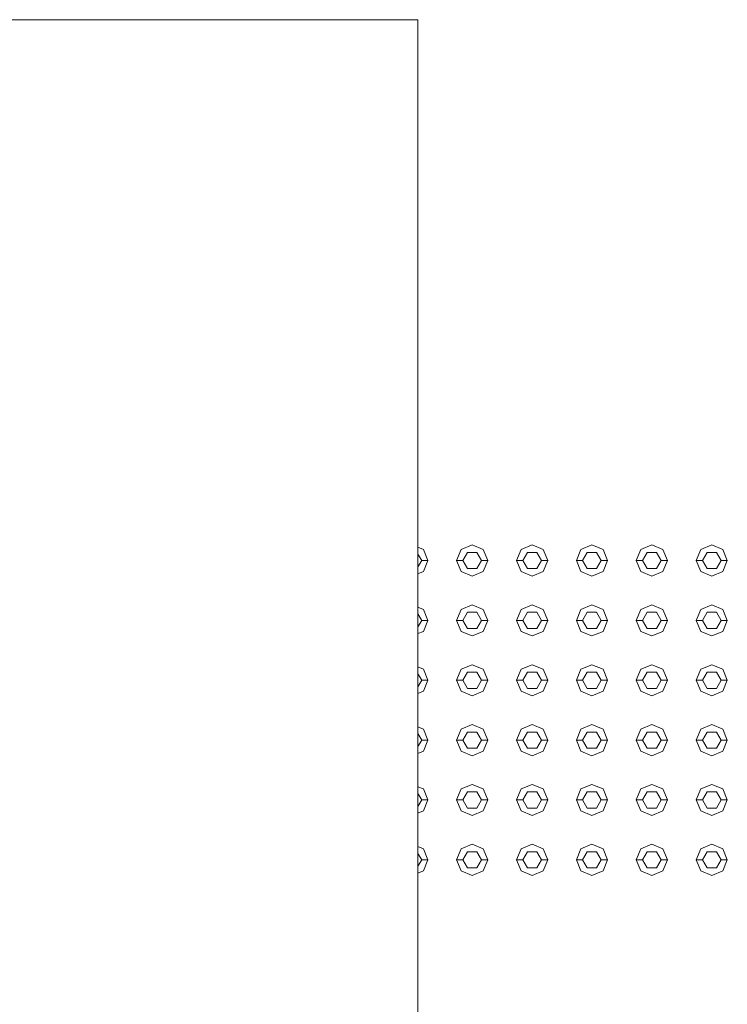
# Model space of a CAD drawing. Header units: millimetres. Extents: x 2 to 902, y -447 to 199.
# Tile 747 of 1056: x 25.38 to 26.51, y 176.05 to 177.63. Entities that reach past the tile are written whole.
import ezdxf

# ---------------------------------------------------------------- set-up
doc = ezdxf.new("R2010")
doc.units = ezdxf.units.MM
doc.header["$MEASUREMENT"] = 0
doc.layers.add('IFC-Elemento construtivo genérico-Contorno', color=253, linetype='Continuous', lineweight=5)
doc.layers.add('IFC-Laje-Contorno', color=134, linetype='Continuous', lineweight=5)

msp = doc.modelspace()

# ---------------------------------------------------------------- linework, layer by layer
at = {"layer": 'IFC-Elemento construtivo genérico-Contorno', "color": 7, "lineweight": 5}
for p, q in [((26.087, 176.7755), (26.1047, 176.7828)), ((26.087, 176.7755), (26.1047, 176.7828)), ((26.1047, 176.7828), (26.1224, 176.7755)), ((26.1047, 176.7828), (26.1224, 176.7755)), ((26.183, 176.7755), (26.2007, 176.7828)), ((26.183, 176.7755), (26.2007, 176.7828)), ((26.2007, 176.7828), (26.2184, 176.7755)), ((26.2007, 176.7828), (26.2184, 176.7755)), ((26.279, 176.7755), (26.2967, 176.7828)), ((26.279, 176.7755), (26.2967, 176.7828)), ((26.2967, 176.7828), (26.3144, 176.7755)), ((26.2967, 176.7828), (26.3144, 176.7755)), ((26.375, 176.7755), (26.3927, 176.7828)), ((26.375, 176.7755), (26.3927, 176.7828)), ((26.3927, 176.7828), (26.4104, 176.7755)), ((26.3927, 176.7828), (26.4104, 176.7755)), ((26.471, 176.7755), (26.4887, 176.7828)), ((26.471, 176.7755), (26.4887, 176.7828)), ((26.4887, 176.7828), (26.5064, 176.7755)), ((26.4887, 176.7828), (26.5064, 176.7755)), ((26.0177, 176.7791), (26.0264, 176.7755)), ((26.0177, 176.7791), (26.0264, 176.7755)), ((26.0177, 176.7682), (26.0237, 176.7578)), ((26.0177, 176.7682), (26.0237, 176.7578)), ((26.0264, 176.7755), (26.0337, 176.7578)), ((26.0264, 176.7755), (26.0337, 176.7578)), ((26.0797, 176.7578), (26.087, 176.7755)), ((26.0797, 176.7578), (26.087, 176.7755)), ((26.0897, 176.7578), (26.0972, 176.7708)), ((26.0897, 176.7578), (26.0972, 176.7708)), ((26.0972, 176.7708), (26.1122, 176.7708)), ((26.0972, 176.7708), (26.1122, 176.7708)), ((26.1122, 176.7708), (26.1197, 176.7578)), ((26.1122, 176.7708), (26.1197, 176.7578)), ((26.1224, 176.7755), (26.1297, 176.7578)), ((26.1224, 176.7755), (26.1297, 176.7578)), ((26.1757, 176.7578), (26.183, 176.7755)), ((26.1757, 176.7578), (26.183, 176.7755)), ((26.1857, 176.7578), (26.1932, 176.7708)), ((26.1857, 176.7578), (26.1932, 176.7708)), ((26.1932, 176.7708), (26.2082, 176.7708)), ((26.1932, 176.7708), (26.2082, 176.7708)), ((26.2082, 176.7708), (26.2157, 176.7578)), ((26.2082, 176.7708), (26.2157, 176.7578)), ((26.2184, 176.7755), (26.2257, 176.7578)), ((26.2184, 176.7755), (26.2257, 176.7578)), ((26.2717, 176.7578), (26.279, 176.7755)), ((26.2717, 176.7578), (26.279, 176.7755)), ((26.2817, 176.7578), (26.2892, 176.7708)), ((26.2817, 176.7578), (26.2892, 176.7708)), ((26.2892, 176.7708), (26.3042, 176.7708)), ((26.2892, 176.7708), (26.3042, 176.7708)), ((26.3042, 176.7708), (26.3117, 176.7578)), ((26.3042, 176.7708), (26.3117, 176.7578)), ((26.3144, 176.7755), (26.3217, 176.7578)), ((26.3144, 176.7755), (26.3217, 176.7578)), ((26.3677, 176.7578), (26.375, 176.7755)), ((26.3677, 176.7578), (26.375, 176.7755)), ((26.3777, 176.7578), (26.3852, 176.7708)), ((26.3777, 176.7578), (26.3852, 176.7708)), ((26.3852, 176.7708), (26.4002, 176.7708)), ((26.3852, 176.7708), (26.4002, 176.7708)), ((26.4002, 176.7708), (26.4077, 176.7578)), ((26.4002, 176.7708), (26.4077, 176.7578)), ((26.4104, 176.7755), (26.4177, 176.7578)), ((26.4104, 176.7755), (26.4177, 176.7578)), ((26.4637, 176.7578), (26.471, 176.7755)), ((26.4637, 176.7578), (26.471, 176.7755)), ((26.4737, 176.7578), (26.4812, 176.7708)), ((26.4737, 176.7578), (26.4812, 176.7708)), ((26.4812, 176.7708), (26.4962, 176.7708)), ((26.4812, 176.7708), (26.4962, 176.7708)), ((26.4962, 176.7708), (26.5037, 176.7578)), ((26.4962, 176.7708), (26.5037, 176.7578)), ((26.5064, 176.7755), (26.5137, 176.7578)), ((26.5064, 176.7755), (26.5137, 176.7578)), ((26.0177, 176.7475), (26.0237, 176.7578)), ((26.0177, 176.7475), (26.0237, 176.7578)), ((26.0237, 176.7578), (26.0337, 176.7578)), ((26.0237, 176.7578), (26.0337, 176.7578)), ((26.0264, 176.7402), (26.0337, 176.7578)), ((26.0264, 176.7402), (26.0337, 176.7578)), ((26.0797, 176.7578), (26.0897, 176.7578)), ((26.0797, 176.7578), (26.087, 176.7402)), ((26.0797, 176.7578), (26.0897, 176.7578)), ((26.0797, 176.7578), (26.087, 176.7402)), ((26.0897, 176.7578), (26.0972, 176.7448)), ((26.0897, 176.7578), (26.0972, 176.7448)), ((26.1122, 176.7448), (26.1197, 176.7578)), ((26.1122, 176.7448), (26.1197, 176.7578)), ((26.1197, 176.7578), (26.1297, 176.7578)), ((26.1197, 176.7578), (26.1297, 176.7578)), ((26.1224, 176.7402), (26.1297, 176.7578)), ((26.1224, 176.7402), (26.1297, 176.7578)), ((26.1757, 176.7578), (26.1857, 176.7578)), ((26.1757, 176.7578), (26.183, 176.7402)), ((26.1757, 176.7578), (26.1857, 176.7578)), ((26.1757, 176.7578), (26.183, 176.7402)), ((26.1857, 176.7578), (26.1932, 176.7448)), ((26.1857, 176.7578), (26.1932, 176.7448)), ((26.2082, 176.7448), (26.2157, 176.7578)), ((26.2082, 176.7448), (26.2157, 176.7578)), ((26.2157, 176.7578), (26.2257, 176.7578)), ((26.2157, 176.7578), (26.2257, 176.7578)), ((26.2184, 176.7402), (26.2257, 176.7578)), ((26.2184, 176.7402), (26.2257, 176.7578)), ((26.2717, 176.7578), (26.2817, 176.7578)), ((26.2717, 176.7578), (26.279, 176.7402)), ((26.2717, 176.7578), (26.2817, 176.7578)), ((26.2717, 176.7578), (26.279, 176.7402)), ((26.2817, 176.7578), (26.2892, 176.7448)), ((26.2817, 176.7578), (26.2892, 176.7448)), ((26.3042, 176.7448), (26.3117, 176.7578)), ((26.3042, 176.7448), (26.3117, 176.7578)), ((26.3117, 176.7578), (26.3217, 176.7578)), ((26.3117, 176.7578), (26.3217, 176.7578)), ((26.3144, 176.7402), (26.3217, 176.7578)), ((26.3144, 176.7402), (26.3217, 176.7578)), ((26.3677, 176.7578), (26.3777, 176.7578)), ((26.3677, 176.7578), (26.375, 176.7402)), ((26.3677, 176.7578), (26.3777, 176.7578)), ((26.3677, 176.7578), (26.375, 176.7402)), ((26.3777, 176.7578), (26.3852, 176.7448)), ((26.3777, 176.7578), (26.3852, 176.7448)), ((26.4002, 176.7448), (26.4077, 176.7578)), ((26.4002, 176.7448), (26.4077, 176.7578)), ((26.4077, 176.7578), (26.4177, 176.7578)), ((26.4077, 176.7578), (26.4177, 176.7578)), ((26.4104, 176.7402), (26.4177, 176.7578)), ((26.4104, 176.7402), (26.4177, 176.7578)), ((26.4637, 176.7578), (26.4737, 176.7578)), ((26.4637, 176.7578), (26.471, 176.7402)), ((26.4637, 176.7578), (26.4737, 176.7578)), ((26.4637, 176.7578), (26.471, 176.7402)), ((26.4737, 176.7578), (26.4812, 176.7448)), ((26.4737, 176.7578), (26.4812, 176.7448)), ((26.4962, 176.7448), (26.5037, 176.7578)), ((26.4962, 176.7448), (26.5037, 176.7578)), ((26.5037, 176.7578), (26.5137, 176.7578)), ((26.5037, 176.7578), (26.5137, 176.7578)), ((26.5064, 176.7402), (26.5137, 176.7578)), ((26.5064, 176.7402), (26.5137, 176.7578)), ((26.0177, 176.7366), (26.0264, 176.7402)), ((26.0177, 176.7366), (26.0264, 176.7402)), ((26.087, 176.7402), (26.1047, 176.7328)), ((26.087, 176.7402), (26.1047, 176.7328)), ((26.0972, 176.7448), (26.1122, 176.7448)), ((26.0972, 176.7448), (26.1122, 176.7448)), ((26.1047, 176.7328), (26.1224, 176.7402)), ((26.1047, 176.7328), (26.1224, 176.7402)), ((26.183, 176.7402), (26.2007, 176.7328)), ((26.183, 176.7402), (26.2007, 176.7328)), ((26.1932, 176.7448), (26.2082, 176.7448)), ((26.1932, 176.7448), (26.2082, 176.7448)), ((26.2007, 176.7328), (26.2184, 176.7402)), ((26.2007, 176.7328), (26.2184, 176.7402)), ((26.279, 176.7402), (26.2967, 176.7328)), ((26.279, 176.7402), (26.2967, 176.7328)), ((26.2892, 176.7448), (26.3042, 176.7448)), ((26.2892, 176.7448), (26.3042, 176.7448)), ((26.2967, 176.7328), (26.3144, 176.7402)), ((26.2967, 176.7328), (26.3144, 176.7402)), ((26.375, 176.7402), (26.3927, 176.7328)), ((26.375, 176.7402), (26.3927, 176.7328)), ((26.3852, 176.7448), (26.4002, 176.7448)), ((26.3852, 176.7448), (26.4002, 176.7448)), ((26.3927, 176.7328), (26.4104, 176.7402)), ((26.3927, 176.7328), (26.4104, 176.7402)), ((26.471, 176.7402), (26.4887, 176.7328)), ((26.471, 176.7402), (26.4887, 176.7328)), ((26.4812, 176.7448), (26.4962, 176.7448)), ((26.4812, 176.7448), (26.4962, 176.7448)), ((26.4887, 176.7328), (26.5064, 176.7402)), ((26.4887, 176.7328), (26.5064, 176.7402)), ((26.087, 176.6795), (26.1047, 176.6868)), ((26.087, 176.6795), (26.1047, 176.6868)), ((26.1047, 176.6868), (26.1224, 176.6795)), ((26.1047, 176.6868), (26.1224, 176.6795)), ((26.183, 176.6795), (26.2007, 176.6868)), ((26.183, 176.6795), (26.2007, 176.6868)), ((26.2007, 176.6868), (26.2184, 176.6795)), ((26.2007, 176.6868), (26.2184, 176.6795)), ((26.279, 176.6795), (26.2967, 176.6868)), ((26.279, 176.6795), (26.2967, 176.6868)), ((26.2967, 176.6868), (26.3144, 176.6795)), ((26.2967, 176.6868), (26.3144, 176.6795)), ((26.375, 176.6795), (26.3927, 176.6868)), ((26.375, 176.6795), (26.3927, 176.6868)), ((26.3927, 176.6868), (26.4104, 176.6795)), ((26.3927, 176.6868), (26.4104, 176.6795)), ((26.471, 176.6795), (26.4887, 176.6868)), ((26.471, 176.6795), (26.4887, 176.6868)), ((26.4887, 176.6868), (26.5064, 176.6795)), ((26.4887, 176.6868), (26.5064, 176.6795)), ((26.0177, 176.6831), (26.0264, 176.6795)), ((26.0177, 176.6831), (26.0264, 176.6795)), ((26.0177, 176.6722), (26.0237, 176.6618)), ((26.0177, 176.6722), (26.0237, 176.6618)), ((26.0264, 176.6795), (26.0337, 176.6618)), ((26.0264, 176.6795), (26.0337, 176.6618)), ((26.0797, 176.6618), (26.087, 176.6795)), ((26.0797, 176.6618), (26.087, 176.6795)), ((26.0897, 176.6618), (26.0972, 176.6748)), ((26.0897, 176.6618), (26.0972, 176.6748)), ((26.0972, 176.6748), (26.1122, 176.6748)), ((26.0972, 176.6748), (26.1122, 176.6748)), ((26.1122, 176.6748), (26.1197, 176.6618)), ((26.1122, 176.6748), (26.1197, 176.6618)), ((26.1224, 176.6795), (26.1297, 176.6618)), ((26.1224, 176.6795), (26.1297, 176.6618)), ((26.1757, 176.6618), (26.183, 176.6795)), ((26.1757, 176.6618), (26.183, 176.6795)), ((26.1857, 176.6618), (26.1932, 176.6748)), ((26.1857, 176.6618), (26.1932, 176.6748)), ((26.1932, 176.6748), (26.2082, 176.6748)), ((26.1932, 176.6748), (26.2082, 176.6748)), ((26.2082, 176.6748), (26.2157, 176.6618)), ((26.2082, 176.6748), (26.2157, 176.6618)), ((26.2184, 176.6795), (26.2257, 176.6618)), ((26.2184, 176.6795), (26.2257, 176.6618)), ((26.2717, 176.6618), (26.279, 176.6795)), ((26.2717, 176.6618), (26.279, 176.6795)), ((26.2817, 176.6618), (26.2892, 176.6748)), ((26.2817, 176.6618), (26.2892, 176.6748)), ((26.2892, 176.6748), (26.3042, 176.6748)), ((26.2892, 176.6748), (26.3042, 176.6748)), ((26.3042, 176.6748), (26.3117, 176.6618)), ((26.3042, 176.6748), (26.3117, 176.6618)), ((26.3144, 176.6795), (26.3217, 176.6618)), ((26.3144, 176.6795), (26.3217, 176.6618)), ((26.3677, 176.6618), (26.375, 176.6795)), ((26.3677, 176.6618), (26.375, 176.6795)), ((26.3777, 176.6618), (26.3852, 176.6748)), ((26.3777, 176.6618), (26.3852, 176.6748)), ((26.3852, 176.6748), (26.4002, 176.6748)), ((26.3852, 176.6748), (26.4002, 176.6748)), ((26.4002, 176.6748), (26.4077, 176.6618)), ((26.4002, 176.6748), (26.4077, 176.6618)), ((26.4104, 176.6795), (26.4177, 176.6618)), ((26.4104, 176.6795), (26.4177, 176.6618)), ((26.4637, 176.6618), (26.471, 176.6795)), ((26.4637, 176.6618), (26.471, 176.6795)), ((26.4737, 176.6618), (26.4812, 176.6748)), ((26.4737, 176.6618), (26.4812, 176.6748)), ((26.4812, 176.6748), (26.4962, 176.6748)), ((26.4812, 176.6748), (26.4962, 176.6748)), ((26.4962, 176.6748), (26.5037, 176.6618)), ((26.4962, 176.6748), (26.5037, 176.6618)), ((26.5064, 176.6795), (26.5137, 176.6618)), ((26.5064, 176.6795), (26.5137, 176.6618)), ((26.0177, 176.6515), (26.0237, 176.6618)), ((26.0177, 176.6515), (26.0237, 176.6618)), ((26.0237, 176.6618), (26.0337, 176.6618)), ((26.0237, 176.6618), (26.0337, 176.6618)), ((26.0264, 176.6442), (26.0337, 176.6618)), ((26.0264, 176.6442), (26.0337, 176.6618)), ((26.0797, 176.6618), (26.0897, 176.6618)), ((26.0797, 176.6618), (26.087, 176.6442)), ((26.0797, 176.6618), (26.0897, 176.6618)), ((26.0797, 176.6618), (26.087, 176.6442)), ((26.0897, 176.6618), (26.0972, 176.6488)), ((26.0897, 176.6618), (26.0972, 176.6488)), ((26.1122, 176.6488), (26.1197, 176.6618)), ((26.1122, 176.6488), (26.1197, 176.6618)), ((26.1197, 176.6618), (26.1297, 176.6618)), ((26.1197, 176.6618), (26.1297, 176.6618)), ((26.1224, 176.6442), (26.1297, 176.6618)), ((26.1224, 176.6442), (26.1297, 176.6618)), ((26.1757, 176.6618), (26.1857, 176.6618)), ((26.1757, 176.6618), (26.183, 176.6442)), ((26.1757, 176.6618), (26.1857, 176.6618)), ((26.1757, 176.6618), (26.183, 176.6442)), ((26.1857, 176.6618), (26.1932, 176.6488)), ((26.1857, 176.6618), (26.1932, 176.6488)), ((26.2082, 176.6488), (26.2157, 176.6618)), ((26.2082, 176.6488), (26.2157, 176.6618)), ((26.2157, 176.6618), (26.2257, 176.6618)), ((26.2157, 176.6618), (26.2257, 176.6618)), ((26.2184, 176.6442), (26.2257, 176.6618)), ((26.2184, 176.6442), (26.2257, 176.6618)), ((26.2717, 176.6618), (26.2817, 176.6618)), ((26.2717, 176.6618), (26.279, 176.6442)), ((26.2717, 176.6618), (26.2817, 176.6618)), ((26.2717, 176.6618), (26.279, 176.6442)), ((26.2817, 176.6618), (26.2892, 176.6488)), ((26.2817, 176.6618), (26.2892, 176.6488)), ((26.3042, 176.6488), (26.3117, 176.6618)), ((26.3042, 176.6488), (26.3117, 176.6618)), ((26.3117, 176.6618), (26.3217, 176.6618)), ((26.3117, 176.6618), (26.3217, 176.6618)), ((26.3144, 176.6442), (26.3217, 176.6618)), ((26.3144, 176.6442), (26.3217, 176.6618)), ((26.3677, 176.6618), (26.3777, 176.6618)), ((26.3677, 176.6618), (26.375, 176.6442)), ((26.3677, 176.6618), (26.3777, 176.6618)), ((26.3677, 176.6618), (26.375, 176.6442)), ((26.3777, 176.6618), (26.3852, 176.6488)), ((26.3777, 176.6618), (26.3852, 176.6488)), ((26.4002, 176.6488), (26.4077, 176.6618)), ((26.4002, 176.6488), (26.4077, 176.6618)), ((26.4077, 176.6618), (26.4177, 176.6618)), ((26.4077, 176.6618), (26.4177, 176.6618)), ((26.4104, 176.6442), (26.4177, 176.6618)), ((26.4104, 176.6442), (26.4177, 176.6618)), ((26.4637, 176.6618), (26.4737, 176.6618)), ((26.4637, 176.6618), (26.471, 176.6442)), ((26.4637, 176.6618), (26.4737, 176.6618)), ((26.4637, 176.6618), (26.471, 176.6442)), ((26.4737, 176.6618), (26.4812, 176.6488)), ((26.4737, 176.6618), (26.4812, 176.6488)), ((26.4962, 176.6488), (26.5037, 176.6618)), ((26.4962, 176.6488), (26.5037, 176.6618)), ((26.5037, 176.6618), (26.5137, 176.6618)), ((26.5037, 176.6618), (26.5137, 176.6618)), ((26.5064, 176.6442), (26.5137, 176.6618)), ((26.5064, 176.6442), (26.5137, 176.6618)), ((26.0177, 176.6406), (26.0264, 176.6442)), ((26.0177, 176.6406), (26.0264, 176.6442)), ((26.087, 176.6442), (26.1047, 176.6368)), ((26.087, 176.6442), (26.1047, 176.6368)), ((26.0972, 176.6488), (26.1122, 176.6488)), ((26.0972, 176.6488), (26.1122, 176.6488)), ((26.1047, 176.6368), (26.1224, 176.6442)), ((26.1047, 176.6368), (26.1224, 176.6442)), ((26.183, 176.6442), (26.2007, 176.6368)), ((26.183, 176.6442), (26.2007, 176.6368)), ((26.1932, 176.6488), (26.2082, 176.6488)), ((26.1932, 176.6488), (26.2082, 176.6488)), ((26.2007, 176.6368), (26.2184, 176.6442)), ((26.2007, 176.6368), (26.2184, 176.6442)), ((26.279, 176.6442), (26.2967, 176.6368)), ((26.279, 176.6442), (26.2967, 176.6368)), ((26.2892, 176.6488), (26.3042, 176.6488)), ((26.2892, 176.6488), (26.3042, 176.6488)), ((26.2967, 176.6368), (26.3144, 176.6442)), ((26.2967, 176.6368), (26.3144, 176.6442)), ((26.375, 176.6442), (26.3927, 176.6368)), ((26.375, 176.6442), (26.3927, 176.6368)), ((26.3852, 176.6488), (26.4002, 176.6488)), ((26.3852, 176.6488), (26.4002, 176.6488)), ((26.3927, 176.6368), (26.4104, 176.6442)), ((26.3927, 176.6368), (26.4104, 176.6442)), ((26.471, 176.6442), (26.4887, 176.6368)), ((26.471, 176.6442), (26.4887, 176.6368)), ((26.4812, 176.6488), (26.4962, 176.6488)), ((26.4812, 176.6488), (26.4962, 176.6488)), ((26.4887, 176.6368), (26.5064, 176.6442)), ((26.4887, 176.6368), (26.5064, 176.6442)), ((26.0177, 176.5871), (26.0264, 176.5835)), ((26.0177, 176.5871), (26.0264, 176.5835)), ((26.0177, 176.5762), (26.0237, 176.5658)), ((26.0177, 176.5762), (26.0237, 176.5658)), ((26.0264, 176.5835), (26.0337, 176.5658)), ((26.0264, 176.5835), (26.0337, 176.5658)), ((26.0797, 176.5658), (26.087, 176.5835)), ((26.0797, 176.5658), (26.087, 176.5835)), ((26.087, 176.5835), (26.1047, 176.5908)), ((26.087, 176.5835), (26.1047, 176.5908)), ((26.0897, 176.5658), (26.0972, 176.5788)), ((26.0897, 176.5658), (26.0972, 176.5788)), ((26.0972, 176.5788), (26.1122, 176.5788)), ((26.0972, 176.5788), (26.1122, 176.5788)), ((26.1047, 176.5908), (26.1224, 176.5835)), ((26.1047, 176.5908), (26.1224, 176.5835)), ((26.1122, 176.5788), (26.1197, 176.5658)), ((26.1122, 176.5788), (26.1197, 176.5658)), ((26.1224, 176.5835), (26.1297, 176.5658)), ((26.1224, 176.5835), (26.1297, 176.5658)), ((26.1757, 176.5658), (26.183, 176.5835)), ((26.1757, 176.5658), (26.183, 176.5835)), ((26.183, 176.5835), (26.2007, 176.5908)), ((26.183, 176.5835), (26.2007, 176.5908)), ((26.1857, 176.5658), (26.1932, 176.5788)), ((26.1857, 176.5658), (26.1932, 176.5788)), ((26.1932, 176.5788), (26.2082, 176.5788)), ((26.1932, 176.5788), (26.2082, 176.5788)), ((26.2007, 176.5908), (26.2184, 176.5835)), ((26.2007, 176.5908), (26.2184, 176.5835)), ((26.2082, 176.5788), (26.2157, 176.5658)), ((26.2082, 176.5788), (26.2157, 176.5658)), ((26.2184, 176.5835), (26.2257, 176.5658)), ((26.2184, 176.5835), (26.2257, 176.5658)), ((26.2717, 176.5658), (26.279, 176.5835)), ((26.2717, 176.5658), (26.279, 176.5835)), ((26.279, 176.5835), (26.2967, 176.5908)), ((26.279, 176.5835), (26.2967, 176.5908)), ((26.2817, 176.5658), (26.2892, 176.5788)), ((26.2817, 176.5658), (26.2892, 176.5788)), ((26.2892, 176.5788), (26.3042, 176.5788)), ((26.2892, 176.5788), (26.3042, 176.5788)), ((26.2967, 176.5908), (26.3144, 176.5835)), ((26.2967, 176.5908), (26.3144, 176.5835)), ((26.3042, 176.5788), (26.3117, 176.5658)), ((26.3042, 176.5788), (26.3117, 176.5658)), ((26.3144, 176.5835), (26.3217, 176.5658)), ((26.3144, 176.5835), (26.3217, 176.5658)), ((26.3677, 176.5658), (26.375, 176.5835)), ((26.3677, 176.5658), (26.375, 176.5835)), ((26.375, 176.5835), (26.3927, 176.5908)), ((26.375, 176.5835), (26.3927, 176.5908)), ((26.3777, 176.5658), (26.3852, 176.5788)), ((26.3777, 176.5658), (26.3852, 176.5788)), ((26.3852, 176.5788), (26.4002, 176.5788)), ((26.3852, 176.5788), (26.4002, 176.5788)), ((26.3927, 176.5908), (26.4104, 176.5835)), ((26.3927, 176.5908), (26.4104, 176.5835)), ((26.4002, 176.5788), (26.4077, 176.5658)), ((26.4002, 176.5788), (26.4077, 176.5658)), ((26.4104, 176.5835), (26.4177, 176.5658)), ((26.4104, 176.5835), (26.4177, 176.5658)), ((26.4637, 176.5658), (26.471, 176.5835)), ((26.4637, 176.5658), (26.471, 176.5835)), ((26.471, 176.5835), (26.4887, 176.5908)), ((26.471, 176.5835), (26.4887, 176.5908)), ((26.4737, 176.5658), (26.4812, 176.5788)), ((26.4737, 176.5658), (26.4812, 176.5788)), ((26.4812, 176.5788), (26.4962, 176.5788)), ((26.4812, 176.5788), (26.4962, 176.5788)), ((26.4887, 176.5908), (26.5064, 176.5835)), ((26.4887, 176.5908), (26.5064, 176.5835)), ((26.4962, 176.5788), (26.5037, 176.5658)), ((26.4962, 176.5788), (26.5037, 176.5658)), ((26.5064, 176.5835), (26.5137, 176.5658)), ((26.5064, 176.5835), (26.5137, 176.5658)), ((26.0177, 176.5555), (26.0237, 176.5658)), ((26.0177, 176.5555), (26.0237, 176.5658)), ((26.0237, 176.5658), (26.0337, 176.5658)), ((26.0237, 176.5658), (26.0337, 176.5658)), ((26.0264, 176.5481), (26.0337, 176.5658)), ((26.0264, 176.5481), (26.0337, 176.5658)), ((26.0797, 176.5658), (26.0897, 176.5658)), ((26.0797, 176.5658), (26.087, 176.5481)), ((26.0797, 176.5658), (26.0897, 176.5658)), ((26.0797, 176.5658), (26.087, 176.5481)), ((26.0897, 176.5658), (26.0972, 176.5528)), ((26.0897, 176.5658), (26.0972, 176.5528)), ((26.1122, 176.5528), (26.1197, 176.5658)), ((26.1122, 176.5528), (26.1197, 176.5658)), ((26.1197, 176.5658), (26.1297, 176.5658)), ((26.1197, 176.5658), (26.1297, 176.5658)), ((26.1224, 176.5481), (26.1297, 176.5658)), ((26.1224, 176.5481), (26.1297, 176.5658)), ((26.1757, 176.5658), (26.1857, 176.5658)), ((26.1757, 176.5658), (26.183, 176.5481)), ((26.1757, 176.5658), (26.1857, 176.5658)), ((26.1757, 176.5658), (26.183, 176.5481)), ((26.1857, 176.5658), (26.1932, 176.5528)), ((26.1857, 176.5658), (26.1932, 176.5528)), ((26.2082, 176.5528), (26.2157, 176.5658)), ((26.2082, 176.5528), (26.2157, 176.5658)), ((26.2157, 176.5658), (26.2257, 176.5658)), ((26.2157, 176.5658), (26.2257, 176.5658)), ((26.2184, 176.5481), (26.2257, 176.5658)), ((26.2184, 176.5481), (26.2257, 176.5658)), ((26.2717, 176.5658), (26.2817, 176.5658)), ((26.2717, 176.5658), (26.279, 176.5481)), ((26.2717, 176.5658), (26.2817, 176.5658)), ((26.2717, 176.5658), (26.279, 176.5481)), ((26.2817, 176.5658), (26.2892, 176.5528)), ((26.2817, 176.5658), (26.2892, 176.5528)), ((26.3042, 176.5528), (26.3117, 176.5658)), ((26.3042, 176.5528), (26.3117, 176.5658)), ((26.3117, 176.5658), (26.3217, 176.5658)), ((26.3117, 176.5658), (26.3217, 176.5658)), ((26.3144, 176.5481), (26.3217, 176.5658)), ((26.3144, 176.5481), (26.3217, 176.5658)), ((26.3677, 176.5658), (26.3777, 176.5658)), ((26.3677, 176.5658), (26.375, 176.5481)), ((26.3677, 176.5658), (26.3777, 176.5658)), ((26.3677, 176.5658), (26.375, 176.5481)), ((26.3777, 176.5658), (26.3852, 176.5528)), ((26.3777, 176.5658), (26.3852, 176.5528)), ((26.4002, 176.5528), (26.4077, 176.5658)), ((26.4002, 176.5528), (26.4077, 176.5658)), ((26.4077, 176.5658), (26.4177, 176.5658)), ((26.4077, 176.5658), (26.4177, 176.5658)), ((26.4104, 176.5481), (26.4177, 176.5658)), ((26.4104, 176.5481), (26.4177, 176.5658)), ((26.4637, 176.5658), (26.4737, 176.5658)), ((26.4637, 176.5658), (26.471, 176.5481)), ((26.4637, 176.5658), (26.4737, 176.5658)), ((26.4637, 176.5658), (26.471, 176.5481)), ((26.4737, 176.5658), (26.4812, 176.5528)), ((26.4737, 176.5658), (26.4812, 176.5528)), ((26.4962, 176.5528), (26.5037, 176.5658)), ((26.4962, 176.5528), (26.5037, 176.5658)), ((26.5037, 176.5658), (26.5137, 176.5658)), ((26.5037, 176.5658), (26.5137, 176.5658)), ((26.5064, 176.5481), (26.5137, 176.5658)), ((26.5064, 176.5481), (26.5137, 176.5658)), ((26.0177, 176.5446), (26.0264, 176.5481)), ((26.0177, 176.5446), (26.0264, 176.5481)), ((26.087, 176.5481), (26.1047, 176.5408)), ((26.087, 176.5481), (26.1047, 176.5408)), ((26.0972, 176.5528), (26.1122, 176.5528)), ((26.0972, 176.5528), (26.1122, 176.5528)), ((26.1047, 176.5408), (26.1224, 176.5481)), ((26.1047, 176.5408), (26.1224, 176.5481)), ((26.183, 176.5481), (26.2007, 176.5408)), ((26.183, 176.5481), (26.2007, 176.5408)), ((26.1932, 176.5528), (26.2082, 176.5528)), ((26.1932, 176.5528), (26.2082, 176.5528)), ((26.2007, 176.5408), (26.2184, 176.5481)), ((26.2007, 176.5408), (26.2184, 176.5481)), ((26.279, 176.5481), (26.2967, 176.5408)), ((26.279, 176.5481), (26.2967, 176.5408)), ((26.2892, 176.5528), (26.3042, 176.5528)), ((26.2892, 176.5528), (26.3042, 176.5528)), ((26.2967, 176.5408), (26.3144, 176.5481)), ((26.2967, 176.5408), (26.3144, 176.5481)), ((26.375, 176.5481), (26.3927, 176.5408)), ((26.375, 176.5481), (26.3927, 176.5408)), ((26.3852, 176.5528), (26.4002, 176.5528)), ((26.3852, 176.5528), (26.4002, 176.5528)), ((26.3927, 176.5408), (26.4104, 176.5481)), ((26.3927, 176.5408), (26.4104, 176.5481)), ((26.471, 176.5481), (26.4887, 176.5408)), ((26.471, 176.5481), (26.4887, 176.5408)), ((26.4812, 176.5528), (26.4962, 176.5528)), ((26.4812, 176.5528), (26.4962, 176.5528)), ((26.4887, 176.5408), (26.5064, 176.5481)), ((26.4887, 176.5408), (26.5064, 176.5481)), ((26.0177, 176.4911), (26.0264, 176.4875)), ((26.0177, 176.4911), (26.0264, 176.4875)), ((26.0264, 176.4875), (26.0337, 176.4698)), ((26.0264, 176.4875), (26.0337, 176.4698)), ((26.0797, 176.4698), (26.087, 176.4875)), ((26.0797, 176.4698), (26.087, 176.4875)), ((26.087, 176.4875), (26.1047, 176.4948)), ((26.087, 176.4875), (26.1047, 176.4948)), ((26.0897, 176.4698), (26.0972, 176.4828)), ((26.0897, 176.4698), (26.0972, 176.4828)), ((26.0972, 176.4828), (26.1122, 176.4828)), ((26.0972, 176.4828), (26.1122, 176.4828)), ((26.1047, 176.4948), (26.1224, 176.4875)), ((26.1047, 176.4948), (26.1224, 176.4875)), ((26.1122, 176.4828), (26.1197, 176.4698)), ((26.1122, 176.4828), (26.1197, 176.4698)), ((26.1224, 176.4875), (26.1297, 176.4698)), ((26.1224, 176.4875), (26.1297, 176.4698)), ((26.1757, 176.4698), (26.183, 176.4875)), ((26.1757, 176.4698), (26.183, 176.4875)), ((26.183, 176.4875), (26.2007, 176.4948)), ((26.183, 176.4875), (26.2007, 176.4948)), ((26.1857, 176.4698), (26.1932, 176.4828)), ((26.1857, 176.4698), (26.1932, 176.4828)), ((26.1932, 176.4828), (26.2082, 176.4828)), ((26.1932, 176.4828), (26.2082, 176.4828)), ((26.2007, 176.4948), (26.2184, 176.4875)), ((26.2007, 176.4948), (26.2184, 176.4875)), ((26.2082, 176.4828), (26.2157, 176.4698)), ((26.2082, 176.4828), (26.2157, 176.4698)), ((26.2184, 176.4875), (26.2257, 176.4698)), ((26.2184, 176.4875), (26.2257, 176.4698)), ((26.2717, 176.4698), (26.279, 176.4875)), ((26.2717, 176.4698), (26.279, 176.4875)), ((26.279, 176.4875), (26.2967, 176.4948)), ((26.279, 176.4875), (26.2967, 176.4948)), ((26.2817, 176.4698), (26.2892, 176.4828)), ((26.2817, 176.4698), (26.2892, 176.4828)), ((26.2892, 176.4828), (26.3042, 176.4828)), ((26.2892, 176.4828), (26.3042, 176.4828)), ((26.2967, 176.4948), (26.3144, 176.4875)), ((26.2967, 176.4948), (26.3144, 176.4875)), ((26.3042, 176.4828), (26.3117, 176.4698)), ((26.3042, 176.4828), (26.3117, 176.4698)), ((26.3144, 176.4875), (26.3217, 176.4698)), ((26.3144, 176.4875), (26.3217, 176.4698)), ((26.3677, 176.4698), (26.375, 176.4875)), ((26.3677, 176.4698), (26.375, 176.4875)), ((26.375, 176.4875), (26.3927, 176.4948)), ((26.375, 176.4875), (26.3927, 176.4948)), ((26.3777, 176.4698), (26.3852, 176.4828)), ((26.3777, 176.4698), (26.3852, 176.4828)), ((26.3852, 176.4828), (26.4002, 176.4828)), ((26.3852, 176.4828), (26.4002, 176.4828)), ((26.3927, 176.4948), (26.4104, 176.4875)), ((26.3927, 176.4948), (26.4104, 176.4875)), ((26.4002, 176.4828), (26.4077, 176.4698)), ((26.4002, 176.4828), (26.4077, 176.4698)), ((26.4104, 176.4875), (26.4177, 176.4698)), ((26.4104, 176.4875), (26.4177, 176.4698)), ((26.4637, 176.4698), (26.471, 176.4875)), ((26.4637, 176.4698), (26.471, 176.4875)), ((26.471, 176.4875), (26.4887, 176.4948)), ((26.471, 176.4875), (26.4887, 176.4948)), ((26.4737, 176.4698), (26.4812, 176.4828)), ((26.4737, 176.4698), (26.4812, 176.4828)), ((26.4812, 176.4828), (26.4962, 176.4828)), ((26.4812, 176.4828), (26.4962, 176.4828)), ((26.4887, 176.4948), (26.5064, 176.4875)), ((26.4887, 176.4948), (26.5064, 176.4875)), ((26.4962, 176.4828), (26.5037, 176.4698)), ((26.4962, 176.4828), (26.5037, 176.4698)), ((26.5064, 176.4875), (26.5137, 176.4698)), ((26.5064, 176.4875), (26.5137, 176.4698)), ((26.0177, 176.4802), (26.0237, 176.4698)), ((26.0177, 176.4802), (26.0237, 176.4698)), ((26.0177, 176.4595), (26.0237, 176.4698)), ((26.0177, 176.4595), (26.0237, 176.4698)), ((26.0237, 176.4698), (26.0337, 176.4698)), ((26.0237, 176.4698), (26.0337, 176.4698)), ((26.0264, 176.4522), (26.0337, 176.4698)), ((26.0264, 176.4522), (26.0337, 176.4698)), ((26.0797, 176.4698), (26.0897, 176.4698)), ((26.0797, 176.4698), (26.087, 176.4522)), ((26.0797, 176.4698), (26.0897, 176.4698)), ((26.0797, 176.4698), (26.087, 176.4522)), ((26.0897, 176.4698), (26.0972, 176.4568)), ((26.0897, 176.4698), (26.0972, 176.4568)), ((26.1122, 176.4568), (26.1197, 176.4698)), ((26.1122, 176.4568), (26.1197, 176.4698)), ((26.1197, 176.4698), (26.1297, 176.4698)), ((26.1197, 176.4698), (26.1297, 176.4698)), ((26.1224, 176.4522), (26.1297, 176.4698)), ((26.1224, 176.4522), (26.1297, 176.4698)), ((26.1757, 176.4698), (26.1857, 176.4698)), ((26.1757, 176.4698), (26.183, 176.4522)), ((26.1757, 176.4698), (26.1857, 176.4698)), ((26.1757, 176.4698), (26.183, 176.4522)), ((26.1857, 176.4698), (26.1932, 176.4568)), ((26.1857, 176.4698), (26.1932, 176.4568)), ((26.2082, 176.4568), (26.2157, 176.4698)), ((26.2082, 176.4568), (26.2157, 176.4698)), ((26.2157, 176.4698), (26.2257, 176.4698)), ((26.2157, 176.4698), (26.2257, 176.4698)), ((26.2184, 176.4522), (26.2257, 176.4698)), ((26.2184, 176.4522), (26.2257, 176.4698)), ((26.2717, 176.4698), (26.2817, 176.4698)), ((26.2717, 176.4698), (26.279, 176.4522)), ((26.2717, 176.4698), (26.2817, 176.4698)), ((26.2717, 176.4698), (26.279, 176.4522)), ((26.2817, 176.4698), (26.2892, 176.4568)), ((26.2817, 176.4698), (26.2892, 176.4568)), ((26.3042, 176.4568), (26.3117, 176.4698)), ((26.3042, 176.4568), (26.3117, 176.4698)), ((26.3117, 176.4698), (26.3217, 176.4698)), ((26.3117, 176.4698), (26.3217, 176.4698)), ((26.3144, 176.4522), (26.3217, 176.4698)), ((26.3144, 176.4522), (26.3217, 176.4698)), ((26.3677, 176.4698), (26.3777, 176.4698)), ((26.3677, 176.4698), (26.375, 176.4522)), ((26.3677, 176.4698), (26.3777, 176.4698)), ((26.3677, 176.4698), (26.375, 176.4522)), ((26.3777, 176.4698), (26.3852, 176.4568)), ((26.3777, 176.4698), (26.3852, 176.4568)), ((26.4002, 176.4568), (26.4077, 176.4698)), ((26.4002, 176.4568), (26.4077, 176.4698)), ((26.4077, 176.4698), (26.4177, 176.4698)), ((26.4077, 176.4698), (26.4177, 176.4698)), ((26.4104, 176.4522), (26.4177, 176.4698)), ((26.4104, 176.4522), (26.4177, 176.4698)), ((26.4637, 176.4698), (26.4737, 176.4698)), ((26.4637, 176.4698), (26.471, 176.4522)), ((26.4637, 176.4698), (26.4737, 176.4698)), ((26.4637, 176.4698), (26.471, 176.4522)), ((26.4737, 176.4698), (26.4812, 176.4568)), ((26.4737, 176.4698), (26.4812, 176.4568)), ((26.4962, 176.4568), (26.5037, 176.4698)), ((26.4962, 176.4568), (26.5037, 176.4698)), ((26.5037, 176.4698), (26.5137, 176.4698)), ((26.5037, 176.4698), (26.5137, 176.4698)), ((26.5064, 176.4522), (26.5137, 176.4698)), ((26.5064, 176.4522), (26.5137, 176.4698)), ((26.0177, 176.4486), (26.0264, 176.4522)), ((26.0177, 176.4486), (26.0264, 176.4522)), ((26.087, 176.4522), (26.1047, 176.4448)), ((26.087, 176.4522), (26.1047, 176.4448)), ((26.0972, 176.4568), (26.1122, 176.4568)), ((26.0972, 176.4568), (26.1122, 176.4568)), ((26.1047, 176.4448), (26.1224, 176.4522)), ((26.1047, 176.4448), (26.1224, 176.4522)), ((26.183, 176.4522), (26.2007, 176.4448)), ((26.183, 176.4522), (26.2007, 176.4448)), ((26.1932, 176.4568), (26.2082, 176.4568)), ((26.1932, 176.4568), (26.2082, 176.4568)), ((26.2007, 176.4448), (26.2184, 176.4522)), ((26.2007, 176.4448), (26.2184, 176.4522)), ((26.279, 176.4522), (26.2967, 176.4448)), ((26.279, 176.4522), (26.2967, 176.4448)), ((26.2892, 176.4568), (26.3042, 176.4568)), ((26.2892, 176.4568), (26.3042, 176.4568)), ((26.2967, 176.4448), (26.3144, 176.4522)), ((26.2967, 176.4448), (26.3144, 176.4522)), ((26.375, 176.4522), (26.3927, 176.4448)), ((26.375, 176.4522), (26.3927, 176.4448)), ((26.3852, 176.4568), (26.4002, 176.4568)), ((26.3852, 176.4568), (26.4002, 176.4568)), ((26.3927, 176.4448), (26.4104, 176.4522)), ((26.3927, 176.4448), (26.4104, 176.4522)), ((26.471, 176.4522), (26.4887, 176.4448)), ((26.471, 176.4522), (26.4887, 176.4448)), ((26.4812, 176.4568), (26.4962, 176.4568)), ((26.4812, 176.4568), (26.4962, 176.4568)), ((26.4887, 176.4448), (26.5064, 176.4522)), ((26.4887, 176.4448), (26.5064, 176.4522)), ((26.0177, 176.3951), (26.0264, 176.3915)), ((26.0177, 176.3951), (26.0264, 176.3915)), ((26.0264, 176.3915), (26.0337, 176.3738)), ((26.0264, 176.3915), (26.0337, 176.3738)), ((26.0797, 176.3738), (26.087, 176.3915)), ((26.0797, 176.3738), (26.087, 176.3915)), ((26.087, 176.3915), (26.1047, 176.3988)), ((26.087, 176.3915), (26.1047, 176.3988)), ((26.0897, 176.3738), (26.0972, 176.3868)), ((26.0897, 176.3738), (26.0972, 176.3868)), ((26.0972, 176.3868), (26.1122, 176.3868)), ((26.0972, 176.3868), (26.1122, 176.3868)), ((26.1047, 176.3988), (26.1224, 176.3915)), ((26.1047, 176.3988), (26.1224, 176.3915)), ((26.1122, 176.3868), (26.1197, 176.3738)), ((26.1122, 176.3868), (26.1197, 176.3738)), ((26.1224, 176.3915), (26.1297, 176.3738)), ((26.1224, 176.3915), (26.1297, 176.3738)), ((26.1757, 176.3738), (26.183, 176.3915)), ((26.1757, 176.3738), (26.183, 176.3915)), ((26.183, 176.3915), (26.2007, 176.3988)), ((26.183, 176.3915), (26.2007, 176.3988)), ((26.1857, 176.3738), (26.1932, 176.3868)), ((26.1857, 176.3738), (26.1932, 176.3868)), ((26.1932, 176.3868), (26.2082, 176.3868)), ((26.1932, 176.3868), (26.2082, 176.3868)), ((26.2007, 176.3988), (26.2184, 176.3915)), ((26.2007, 176.3988), (26.2184, 176.3915)), ((26.2082, 176.3868), (26.2157, 176.3738)), ((26.2082, 176.3868), (26.2157, 176.3738)), ((26.2184, 176.3915), (26.2257, 176.3738)), ((26.2184, 176.3915), (26.2257, 176.3738)), ((26.2717, 176.3738), (26.279, 176.3915)), ((26.2717, 176.3738), (26.279, 176.3915)), ((26.279, 176.3915), (26.2967, 176.3988)), ((26.279, 176.3915), (26.2967, 176.3988)), ((26.2817, 176.3738), (26.2892, 176.3868)), ((26.2817, 176.3738), (26.2892, 176.3868)), ((26.2892, 176.3868), (26.3042, 176.3868)), ((26.2892, 176.3868), (26.3042, 176.3868)), ((26.2967, 176.3988), (26.3144, 176.3915)), ((26.2967, 176.3988), (26.3144, 176.3915)), ((26.3042, 176.3868), (26.3117, 176.3738)), ((26.3042, 176.3868), (26.3117, 176.3738)), ((26.3144, 176.3915), (26.3217, 176.3738)), ((26.3144, 176.3915), (26.3217, 176.3738)), ((26.3677, 176.3738), (26.375, 176.3915)), ((26.3677, 176.3738), (26.375, 176.3915)), ((26.375, 176.3915), (26.3927, 176.3988)), ((26.375, 176.3915), (26.3927, 176.3988)), ((26.3777, 176.3738), (26.3852, 176.3868)), ((26.3777, 176.3738), (26.3852, 176.3868)), ((26.3852, 176.3868), (26.4002, 176.3868)), ((26.3852, 176.3868), (26.4002, 176.3868)), ((26.3927, 176.3988), (26.4104, 176.3915)), ((26.3927, 176.3988), (26.4104, 176.3915)), ((26.4002, 176.3868), (26.4077, 176.3738)), ((26.4002, 176.3868), (26.4077, 176.3738)), ((26.4104, 176.3915), (26.4177, 176.3738)), ((26.4104, 176.3915), (26.4177, 176.3738)), ((26.4637, 176.3738), (26.471, 176.3915)), ((26.4637, 176.3738), (26.471, 176.3915)), ((26.471, 176.3915), (26.4887, 176.3988)), ((26.471, 176.3915), (26.4887, 176.3988)), ((26.4737, 176.3738), (26.4812, 176.3868)), ((26.4737, 176.3738), (26.4812, 176.3868)), ((26.4812, 176.3868), (26.4962, 176.3868)), ((26.4812, 176.3868), (26.4962, 176.3868)), ((26.4887, 176.3988), (26.5064, 176.3915)), ((26.4887, 176.3988), (26.5064, 176.3915)), ((26.4962, 176.3868), (26.5037, 176.3738)), ((26.4962, 176.3868), (26.5037, 176.3738)), ((26.5064, 176.3915), (26.5137, 176.3738)), ((26.5064, 176.3915), (26.5137, 176.3738)), ((26.0177, 176.3842), (26.0237, 176.3738)), ((26.0177, 176.3842), (26.0237, 176.3738)), ((26.0177, 176.3635), (26.0237, 176.3738)), ((26.0177, 176.3635), (26.0237, 176.3738)), ((26.0237, 176.3738), (26.0337, 176.3738)), ((26.0237, 176.3738), (26.0337, 176.3738)), ((26.0264, 176.3562), (26.0337, 176.3738)), ((26.0264, 176.3562), (26.0337, 176.3738)), ((26.0797, 176.3738), (26.0897, 176.3738)), ((26.0797, 176.3738), (26.087, 176.3562)), ((26.0797, 176.3738), (26.0897, 176.3738)), ((26.0797, 176.3738), (26.087, 176.3562)), ((26.0897, 176.3738), (26.0972, 176.3608)), ((26.0897, 176.3738), (26.0972, 176.3608)), ((26.1122, 176.3608), (26.1197, 176.3738)), ((26.1122, 176.3608), (26.1197, 176.3738)), ((26.1197, 176.3738), (26.1297, 176.3738)), ((26.1197, 176.3738), (26.1297, 176.3738)), ((26.1224, 176.3562), (26.1297, 176.3738)), ((26.1224, 176.3562), (26.1297, 176.3738)), ((26.1757, 176.3738), (26.1857, 176.3738)), ((26.1757, 176.3738), (26.183, 176.3562)), ((26.1757, 176.3738), (26.1857, 176.3738)), ((26.1757, 176.3738), (26.183, 176.3562)), ((26.1857, 176.3738), (26.1932, 176.3608)), ((26.1857, 176.3738), (26.1932, 176.3608)), ((26.2082, 176.3608), (26.2157, 176.3738)), ((26.2082, 176.3608), (26.2157, 176.3738)), ((26.2157, 176.3738), (26.2257, 176.3738)), ((26.2157, 176.3738), (26.2257, 176.3738)), ((26.2184, 176.3562), (26.2257, 176.3738)), ((26.2184, 176.3562), (26.2257, 176.3738)), ((26.2717, 176.3738), (26.2817, 176.3738)), ((26.2717, 176.3738), (26.279, 176.3562)), ((26.2717, 176.3738), (26.2817, 176.3738)), ((26.2717, 176.3738), (26.279, 176.3562)), ((26.2817, 176.3738), (26.2892, 176.3608)), ((26.2817, 176.3738), (26.2892, 176.3608)), ((26.3042, 176.3608), (26.3117, 176.3738)), ((26.3042, 176.3608), (26.3117, 176.3738)), ((26.3117, 176.3738), (26.3217, 176.3738)), ((26.3117, 176.3738), (26.3217, 176.3738)), ((26.3144, 176.3562), (26.3217, 176.3738)), ((26.3144, 176.3562), (26.3217, 176.3738)), ((26.3677, 176.3738), (26.3777, 176.3738)), ((26.3677, 176.3738), (26.375, 176.3562)), ((26.3677, 176.3738), (26.3777, 176.3738)), ((26.3677, 176.3738), (26.375, 176.3562)), ((26.3777, 176.3738), (26.3852, 176.3608)), ((26.3777, 176.3738), (26.3852, 176.3608)), ((26.4002, 176.3608), (26.4077, 176.3738)), ((26.4002, 176.3608), (26.4077, 176.3738)), ((26.4077, 176.3738), (26.4177, 176.3738)), ((26.4077, 176.3738), (26.4177, 176.3738)), ((26.4104, 176.3562), (26.4177, 176.3738)), ((26.4104, 176.3562), (26.4177, 176.3738)), ((26.4637, 176.3738), (26.4737, 176.3738)), ((26.4637, 176.3738), (26.471, 176.3562)), ((26.4637, 176.3738), (26.4737, 176.3738)), ((26.4637, 176.3738), (26.471, 176.3562)), ((26.4737, 176.3738), (26.4812, 176.3608)), ((26.4737, 176.3738), (26.4812, 176.3608)), ((26.4962, 176.3608), (26.5037, 176.3738)), ((26.4962, 176.3608), (26.5037, 176.3738)), ((26.5037, 176.3738), (26.5137, 176.3738)), ((26.5037, 176.3738), (26.5137, 176.3738)), ((26.5064, 176.3562), (26.5137, 176.3738)), ((26.5064, 176.3562), (26.5137, 176.3738)), ((26.0177, 176.3526), (26.0264, 176.3562)), ((26.0177, 176.3526), (26.0264, 176.3562)), ((26.087, 176.3562), (26.1047, 176.3488)), ((26.087, 176.3562), (26.1047, 176.3488)), ((26.0972, 176.3608), (26.1122, 176.3608)), ((26.0972, 176.3608), (26.1122, 176.3608)), ((26.1047, 176.3488), (26.1224, 176.3562)), ((26.1047, 176.3488), (26.1224, 176.3562)), ((26.183, 176.3562), (26.2007, 176.3488)), ((26.183, 176.3562), (26.2007, 176.3488)), ((26.1932, 176.3608), (26.2082, 176.3608)), ((26.1932, 176.3608), (26.2082, 176.3608)), ((26.2007, 176.3488), (26.2184, 176.3562)), ((26.2007, 176.3488), (26.2184, 176.3562)), ((26.279, 176.3562), (26.2967, 176.3488)), ((26.279, 176.3562), (26.2967, 176.3488)), ((26.2892, 176.3608), (26.3042, 176.3608)), ((26.2892, 176.3608), (26.3042, 176.3608)), ((26.2967, 176.3488), (26.3144, 176.3562)), ((26.2967, 176.3488), (26.3144, 176.3562)), ((26.375, 176.3562), (26.3927, 176.3488)), ((26.375, 176.3562), (26.3927, 176.3488)), ((26.3852, 176.3608), (26.4002, 176.3608)), ((26.3852, 176.3608), (26.4002, 176.3608)), ((26.3927, 176.3488), (26.4104, 176.3562)), ((26.3927, 176.3488), (26.4104, 176.3562)), ((26.471, 176.3562), (26.4887, 176.3488)), ((26.471, 176.3562), (26.4887, 176.3488)), ((26.4812, 176.3608), (26.4962, 176.3608)), ((26.4812, 176.3608), (26.4962, 176.3608)), ((26.4887, 176.3488), (26.5064, 176.3562)), ((26.4887, 176.3488), (26.5064, 176.3562)), ((26.0177, 176.2991), (26.0264, 176.2955)), ((26.0177, 176.2991), (26.0264, 176.2955)), ((26.0264, 176.2955), (26.0337, 176.2778)), ((26.0264, 176.2955), (26.0337, 176.2778)), ((26.0797, 176.2778), (26.087, 176.2955)), ((26.0797, 176.2778), (26.087, 176.2955)), ((26.087, 176.2955), (26.1047, 176.3028)), ((26.087, 176.2955), (26.1047, 176.3028)), ((26.1047, 176.3028), (26.1224, 176.2955)), ((26.1047, 176.3028), (26.1224, 176.2955)), ((26.1224, 176.2955), (26.1297, 176.2778)), ((26.1224, 176.2955), (26.1297, 176.2778)), ((26.1757, 176.2778), (26.183, 176.2955)), ((26.1757, 176.2778), (26.183, 176.2955)), ((26.183, 176.2955), (26.2007, 176.3028)), ((26.183, 176.2955), (26.2007, 176.3028)), ((26.2007, 176.3028), (26.2184, 176.2955)), ((26.2007, 176.3028), (26.2184, 176.2955)), ((26.2184, 176.2955), (26.2257, 176.2778)), ((26.2184, 176.2955), (26.2257, 176.2778)), ((26.2717, 176.2778), (26.279, 176.2955)), ((26.2717, 176.2778), (26.279, 176.2955)), ((26.279, 176.2955), (26.2967, 176.3028)), ((26.279, 176.2955), (26.2967, 176.3028)), ((26.2967, 176.3028), (26.3144, 176.2955)), ((26.2967, 176.3028), (26.3144, 176.2955)), ((26.3144, 176.2955), (26.3217, 176.2778)), ((26.3144, 176.2955), (26.3217, 176.2778)), ((26.3677, 176.2778), (26.375, 176.2955)), ((26.3677, 176.2778), (26.375, 176.2955)), ((26.375, 176.2955), (26.3927, 176.3028)), ((26.375, 176.2955), (26.3927, 176.3028)), ((26.3927, 176.3028), (26.4104, 176.2955)), ((26.3927, 176.3028), (26.4104, 176.2955)), ((26.4104, 176.2955), (26.4177, 176.2778)), ((26.4104, 176.2955), (26.4177, 176.2778)), ((26.4637, 176.2778), (26.471, 176.2955)), ((26.4637, 176.2778), (26.471, 176.2955)), ((26.471, 176.2955), (26.4887, 176.3028)), ((26.471, 176.2955), (26.4887, 176.3028)), ((26.4887, 176.3028), (26.5064, 176.2955)), ((26.4887, 176.3028), (26.5064, 176.2955)), ((26.5064, 176.2955), (26.5137, 176.2778)), ((26.5064, 176.2955), (26.5137, 176.2778)), ((26.0177, 176.2882), (26.0237, 176.2778)), ((26.0177, 176.2882), (26.0237, 176.2778)), ((26.0177, 176.2675), (26.0237, 176.2778)), ((26.0177, 176.2675), (26.0237, 176.2778)), ((26.0237, 176.2778), (26.0337, 176.2778)), ((26.0237, 176.2778), (26.0337, 176.2778)), ((26.0264, 176.2602), (26.0337, 176.2778)), ((26.0264, 176.2602), (26.0337, 176.2778)), ((26.0797, 176.2778), (26.0897, 176.2778)), ((26.0797, 176.2778), (26.087, 176.2602)), ((26.0797, 176.2778), (26.0897, 176.2778)), ((26.0797, 176.2778), (26.087, 176.2602)), ((26.0897, 176.2778), (26.0972, 176.2908)), ((26.0897, 176.2778), (26.0972, 176.2908)), ((26.0897, 176.2778), (26.0972, 176.2648)), ((26.0897, 176.2778), (26.0972, 176.2648)), ((26.0972, 176.2908), (26.1122, 176.2908)), ((26.0972, 176.2908), (26.1122, 176.2908)), ((26.1122, 176.2908), (26.1197, 176.2778)), ((26.1122, 176.2908), (26.1197, 176.2778)), ((26.1122, 176.2648), (26.1197, 176.2778)), ((26.1122, 176.2648), (26.1197, 176.2778)), ((26.1197, 176.2778), (26.1297, 176.2778)), ((26.1197, 176.2778), (26.1297, 176.2778)), ((26.1224, 176.2602), (26.1297, 176.2778)), ((26.1224, 176.2602), (26.1297, 176.2778)), ((26.1757, 176.2778), (26.1857, 176.2778)), ((26.1757, 176.2778), (26.183, 176.2602)), ((26.1757, 176.2778), (26.1857, 176.2778)), ((26.1757, 176.2778), (26.183, 176.2602)), ((26.1857, 176.2778), (26.1932, 176.2908)), ((26.1857, 176.2778), (26.1932, 176.2908)), ((26.1857, 176.2778), (26.1932, 176.2648)), ((26.1857, 176.2778), (26.1932, 176.2648)), ((26.1932, 176.2908), (26.2082, 176.2908)), ((26.1932, 176.2908), (26.2082, 176.2908)), ((26.2082, 176.2908), (26.2157, 176.2778)), ((26.2082, 176.2908), (26.2157, 176.2778)), ((26.2082, 176.2648), (26.2157, 176.2778)), ((26.2082, 176.2648), (26.2157, 176.2778)), ((26.2157, 176.2778), (26.2257, 176.2778)), ((26.2157, 176.2778), (26.2257, 176.2778)), ((26.2184, 176.2602), (26.2257, 176.2778)), ((26.2184, 176.2602), (26.2257, 176.2778)), ((26.2717, 176.2778), (26.2817, 176.2778)), ((26.2717, 176.2778), (26.279, 176.2602)), ((26.2717, 176.2778), (26.2817, 176.2778)), ((26.2717, 176.2778), (26.279, 176.2602)), ((26.2817, 176.2778), (26.2892, 176.2908)), ((26.2817, 176.2778), (26.2892, 176.2908)), ((26.2817, 176.2778), (26.2892, 176.2648)), ((26.2817, 176.2778), (26.2892, 176.2648)), ((26.2892, 176.2908), (26.3042, 176.2908)), ((26.2892, 176.2908), (26.3042, 176.2908)), ((26.3042, 176.2908), (26.3117, 176.2778)), ((26.3042, 176.2908), (26.3117, 176.2778)), ((26.3042, 176.2648), (26.3117, 176.2778)), ((26.3042, 176.2648), (26.3117, 176.2778)), ((26.3117, 176.2778), (26.3217, 176.2778)), ((26.3117, 176.2778), (26.3217, 176.2778)), ((26.3144, 176.2602), (26.3217, 176.2778)), ((26.3144, 176.2602), (26.3217, 176.2778)), ((26.3677, 176.2778), (26.3777, 176.2778)), ((26.3677, 176.2778), (26.375, 176.2602)), ((26.3677, 176.2778), (26.3777, 176.2778)), ((26.3677, 176.2778), (26.375, 176.2602)), ((26.3777, 176.2778), (26.3852, 176.2908)), ((26.3777, 176.2778), (26.3852, 176.2908)), ((26.3777, 176.2778), (26.3852, 176.2648)), ((26.3777, 176.2778), (26.3852, 176.2648)), ((26.3852, 176.2908), (26.4002, 176.2908)), ((26.3852, 176.2908), (26.4002, 176.2908)), ((26.4002, 176.2908), (26.4077, 176.2778)), ((26.4002, 176.2908), (26.4077, 176.2778)), ((26.4002, 176.2648), (26.4077, 176.2778)), ((26.4002, 176.2648), (26.4077, 176.2778)), ((26.4077, 176.2778), (26.4177, 176.2778)), ((26.4077, 176.2778), (26.4177, 176.2778)), ((26.4104, 176.2602), (26.4177, 176.2778)), ((26.4104, 176.2602), (26.4177, 176.2778)), ((26.4637, 176.2778), (26.4737, 176.2778)), ((26.4637, 176.2778), (26.471, 176.2602)), ((26.4637, 176.2778), (26.4737, 176.2778)), ((26.4637, 176.2778), (26.471, 176.2602)), ((26.4737, 176.2778), (26.4812, 176.2908)), ((26.4737, 176.2778), (26.4812, 176.2908)), ((26.4737, 176.2778), (26.4812, 176.2648)), ((26.4737, 176.2778), (26.4812, 176.2648)), ((26.4812, 176.2908), (26.4962, 176.2908)), ((26.4812, 176.2908), (26.4962, 176.2908)), ((26.4962, 176.2908), (26.5037, 176.2778)), ((26.4962, 176.2908), (26.5037, 176.2778)), ((26.4962, 176.2648), (26.5037, 176.2778)), ((26.4962, 176.2648), (26.5037, 176.2778)), ((26.5037, 176.2778), (26.5137, 176.2778)), ((26.5037, 176.2778), (26.5137, 176.2778)), ((26.5064, 176.2602), (26.5137, 176.2778)), ((26.5064, 176.2602), (26.5137, 176.2778)), ((26.0177, 176.2566), (26.0264, 176.2602)), ((26.0177, 176.2566), (26.0264, 176.2602)), ((26.087, 176.2602), (26.1047, 176.2528)), ((26.087, 176.2602), (26.1047, 176.2528)), ((26.0972, 176.2648), (26.1122, 176.2648)), ((26.0972, 176.2648), (26.1122, 176.2648)), ((26.1047, 176.2528), (26.1224, 176.2602)), ((26.1047, 176.2528), (26.1224, 176.2602)), ((26.183, 176.2602), (26.2007, 176.2528)), ((26.183, 176.2602), (26.2007, 176.2528)), ((26.1932, 176.2648), (26.2082, 176.2648)), ((26.1932, 176.2648), (26.2082, 176.2648)), ((26.2007, 176.2528), (26.2184, 176.2602)), ((26.2007, 176.2528), (26.2184, 176.2602)), ((26.279, 176.2602), (26.2967, 176.2528)), ((26.279, 176.2602), (26.2967, 176.2528)), ((26.2892, 176.2648), (26.3042, 176.2648)), ((26.2892, 176.2648), (26.3042, 176.2648)), ((26.2967, 176.2528), (26.3144, 176.2602)), ((26.2967, 176.2528), (26.3144, 176.2602)), ((26.375, 176.2602), (26.3927, 176.2528)), ((26.375, 176.2602), (26.3927, 176.2528)), ((26.3852, 176.2648), (26.4002, 176.2648)), ((26.3852, 176.2648), (26.4002, 176.2648)), ((26.3927, 176.2528), (26.4104, 176.2602)), ((26.3927, 176.2528), (26.4104, 176.2602)), ((26.471, 176.2602), (26.4887, 176.2528)), ((26.471, 176.2602), (26.4887, 176.2528)), ((26.4812, 176.2648), (26.4962, 176.2648)), ((26.4812, 176.2648), (26.4962, 176.2648)), ((26.4887, 176.2528), (26.5064, 176.2602)), ((26.4887, 176.2528), (26.5064, 176.2602))]:
    msp.add_line(p, q, dxfattribs=at)
at = {"layer": 'IFC-Laje-Contorno', "color": 7, "lineweight": 5}
for p in [(24.8177, 177.6252), (24.8177, 177.6252), (26.0177, 174.4314), (26.0177, 174.8714)]:
    msp.add_line(p, (26.0177, 177.6252), dxfattribs=at)

doc.saveas('drawing.dxf')
